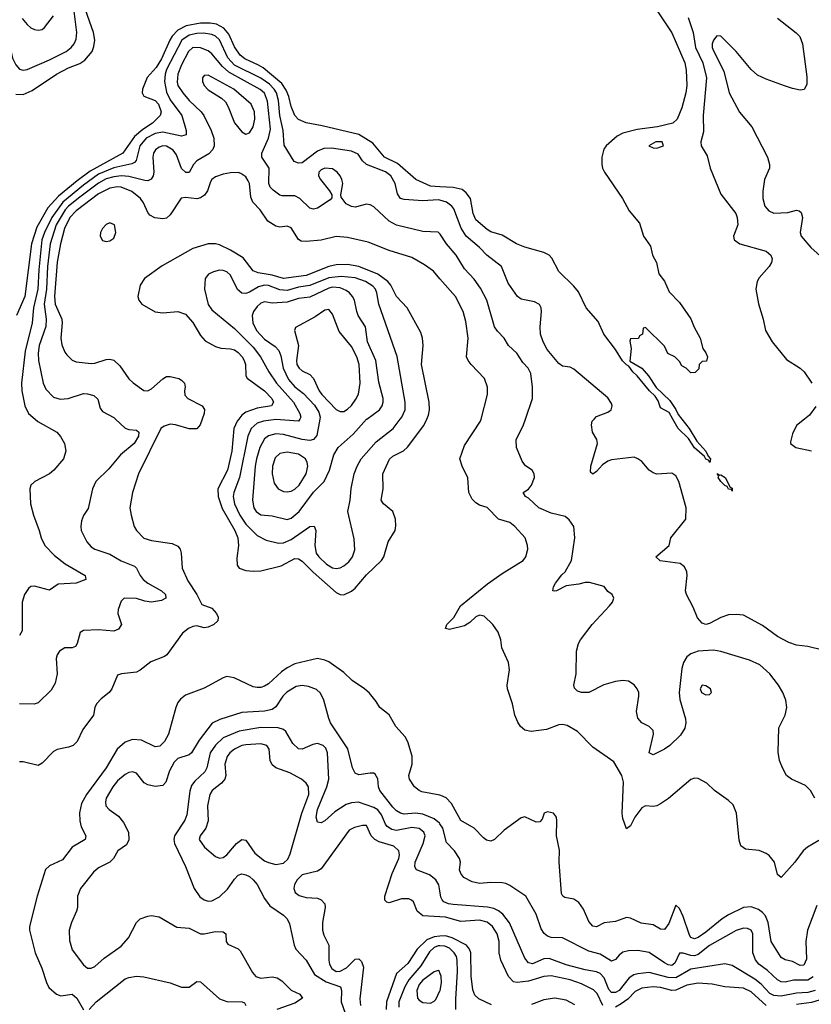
# Model space of a CAD drawing. Header units: inches. Extents: x 884549 to 1028252, y 526810 to 653624.
# Tile 843 of 1056: x 987771 to 991969, y 606897 to 612118. Entities that reach past the tile are written whole.
import ezdxf

# ---------------------------------------------------------------- set-up
doc = ezdxf.new("R2010")
doc.units = ezdxf.units.IN
doc.header["$MEASUREMENT"] = 0
for name, color, linetype in [('A9680', 7, 'Continuous'), ('A9681', 7, 'Continuous'), ('A9690', 7, 'Continuous'), ('A9691', 7, 'Continuous')]:
    doc.layers.add(name, color=color, linetype=linetype)

msp = doc.modelspace()

# ---------------------------------------------------------------- linework, layer by layer
at = {"layer": 'A9680', "color": 5}
for points, elevation in [([(988279.6, 610000), (988330, 609952.3), (988350, 609945.2), (988390, 609941.3), (988402.4, 609930), (988400.7, 609910), (988378.4, 609870), (988305.2, 609810), (988244, 609736), (988174.2, 609670), (988157.5, 609630), (988133.8, 609526.2), (988110.4, 609489.6), (988098.8, 609461.2), (988094.9, 609430), (988097.4, 609410), (988126.5, 609350), (988150, 609322.4), (988170.5, 609310), (988250, 609283.2), (988310, 609247.8), (988379.8, 609219.8), (988390.1, 609210.1), (988410.1, 609170), (988425.5, 609150), (988451, 609130), (988523.7, 609090), (988544.1, 609070), (988546.2, 609050), (988522.6, 609037.3), (988470, 609029.9), (988435, 609035), (988390, 609049.2), (988326, 609050), (988310, 609034), (988293.4, 608990), (988291.7, 608970), (988310.3, 608910), (988294.4, 608885.6), (988270, 608875.4), (988190, 608882), (988110, 608878.7), (988092.4, 608867.6), (988075.8, 608810), (988066.4, 608793.6), (988050, 608788), (988010, 608787.8), (987983.1, 608770), (987970.4, 608750), (987965.5, 608730), (987969.2, 608650), (987960.2, 608599.8), (987937.8, 608562.2), (987870, 608496.3), (987848.7, 608488.7), (987769.7, 608489.7)], 2160), ([(988738.3, 610000), (988727.9, 609970), (988710, 609949.1), (988670, 609947.7), (988598, 609970), (988570, 609972.4), (988536.8, 609963.2), (988519.6, 609950), (988401.1, 609710), (988369.2, 609610), (988356.1, 609530), (988361.8, 609490), (988378.3, 609430), (988390, 609408.7), (988429.4, 609369.4), (988470, 609355.9), (988580.4, 609340.4), (988610, 609326.4), (988621.7, 609310), (988627.6, 609290), (988633.6, 609210), (988662.8, 609142.8), (988710.1, 609070), (988736.5, 609016.5), (988790, 608997.8), (988815.1, 608970), (988823.5, 608950), (988822.8, 608930), (988800.2, 608910), (988770, 608896.4), (988750, 608893.8), (988710, 608903.4), (988690, 608900.7), (988667.2, 608890), (988634.8, 608865.2), (988552.1, 608750), (988539.2, 608740.8), (988467.4, 608712.6), (988410, 608668.2), (988390, 608658.4), (988311.4, 608648.6), (988290, 608642), (988259.5, 608570), (988245.3, 608550), (988202.8, 608517.2), (988179.2, 608490), (988169.1, 608470), (988163.1, 608430), (988106.3, 608353.7), (988076.5, 608290), (988054, 608270), (988030, 608259.8), (987970, 608247.2), (987950, 608236.8), (987890, 608174.7), (987870, 608163.1), (987790, 608182.4), (987770, 608182)], 2180), ([(987852.5, 610000), (987867.2, 609987.2), (987968.2, 609930), (987987.7, 609907.7), (988008.4, 609870), (988016.4, 609830), (988003.8, 609790), (987952.2, 609730), (987930, 609709.8), (987851.1, 609668.9), (987830.4, 609650), (987825.8, 609630), (987829.2, 609550), (987843.8, 609490), (987875, 609410), (987884.4, 609370), (987904.9, 609330), (987956.4, 609276.4), (988012.5, 609232.5), (988119.1, 609170), (988122.4, 609150), (988069.9, 609129.9), (987975.4, 609124.6), (987930, 609093), (987850, 609114.6), (987830, 609111.7), (987817.8, 609102.2), (987797, 609070), (987784.7, 609030), (987783.5, 608876.5), (987770, 608853.3)], 2140), ([(988932.6, 610000), (988924.2, 609990), (988906.8, 609950), (988895.4, 609830), (988873.9, 609730), (988822.2, 609630), (988823.6, 609590), (988845.7, 609525.7), (988912, 609410), (988928.8, 609370), (988932.1, 609330), (988922.7, 609262.7), (988925.1, 609225.1), (988934.9, 609210), (988970, 609197.8), (989010, 609193.5), (989050, 609196.3), (989158.7, 609221.3), (989230, 609260.1), (989250, 609259.3), (989270, 609246.1), (989328.1, 609188.1), (989450, 609079.8), (989470, 609069.5), (989490, 609068.6), (989530, 609086.9), (989550, 609103.6), (989610, 609174.9), (989689.7, 609250), (989701.7, 609270), (989725.7, 609350), (989762, 609410), (989766.3, 609433.7), (989764.9, 609470), (989750, 609509.7), (989700.5, 609550), (989688.7, 609570), (989698.5, 609630), (989696.5, 609710), (989732.2, 609787.8), (989750, 609804.2), (989807.4, 609832.6), (989828, 609852), (989914.1, 609965.9), (989930.1, 610000)], 2220), ([(989256.4, 610000), (989250, 609989.1), (989130, 609997.7), (989064.9, 609990), (989030, 609978.1), (988998.7, 609950), (988981.1, 609910), (988937.5, 609690), (988906.7, 609610), (988903.3, 609590), (988910.5, 609550), (988938, 609490), (988970, 609442.7), (989030, 609382), (989078.9, 609358.9), (989143, 609343), (989170, 609343.4), (989210, 609361.4), (989310, 609431.1), (989333.1, 609433.1), (989341.3, 609410), (989337.2, 609330), (989343.5, 609290), (989357.2, 609270), (989399, 609230), (989430, 609211.7), (989450, 609207.6), (989470, 609211.2), (989490, 609221.2), (989516.3, 609243.7), (989535.7, 609270), (989547.7, 609307.7), (989544.9, 609364.9), (989511.7, 609510), (989523.6, 609570), (989528.5, 609631.5), (989545.2, 609710), (989560.2, 609750), (989582.9, 609790), (989660.8, 609879.2), (989751.4, 609950), (989789.6, 610000)], 2240), ([(989363.4, 610000), (989346.9, 609913.1), (989328.9, 609891.1), (989310, 609887.2), (989270, 609891.5), (989170, 609919.3), (989130, 609921.7), (989090, 609910.9), (989070, 609896.1), (989044.1, 609850), (989026.7, 609790), (989020.7, 609750), (989005.5, 609570), (989013.5, 609530), (989026, 609510), (989050, 609491.8), (989110, 609486.7), (989190, 609467.3), (989210, 609474.3), (989253.5, 609510), (989330, 609612.6), (989385, 609670), (989413.5, 609730), (989436.8, 609810), (989459.4, 609850), (989539.5, 609920.5), (989610, 609999), (989611.4, 610000)], 2260), ([(990000, 608005.4), (989904.1, 608024.1), (989889.6, 608030), (989864.2, 608050), (989838.7, 608090), (989834.3, 608110), (989851.7, 608170), (989852.5, 608212.5), (989830, 608289.2), (989814.6, 608314.6), (989766.6, 608370), (989731.1, 608431.1), (989680.9, 608470), (989662.4, 608502.4), (989626.1, 608546.1), (989599.6, 608570), (989534.5, 608614.5), (989490, 608655.6), (989410, 608712.6), (989390, 608721.7), (989350, 608729.7), (989230, 608701.8), (989190, 608681.1), (989160.4, 608659.6), (989090, 608595.6), (989070, 608583.1), (989050, 608577.3), (989030, 608576), (989010, 608580.9), (988908.8, 608628.8), (988870, 608634.5), (988850, 608627.7), (988750, 608572.6), (988650, 608536.8), (988624.4, 608515.6), (988610, 608496.9), (988598.6, 608470), (988559.7, 608330), (988539.2, 608290), (988514.4, 608265.6), (988490, 608262), (988416.8, 608296.8), (988370, 608301.1), (988330, 608286.6), (988287.5, 608250), (988229.2, 608150), (988125.9, 608010), (988098.5, 607961.5), (988087.9, 607912.1), (988089.7, 607869.7), (988097.3, 607837.3), (988121.8, 607790), (988119.1, 607770), (988050.2, 607730), (987997.6, 607662.4), (987929, 607631), (987908.8, 607611.2), (987863.1, 607470), (987822.4, 607310), (987823, 607290), (987852.8, 607170), (987887.8, 607087.8), (987912.6, 607012.6), (987926.6, 606986.6), (987965.7, 606950), (987990, 606941.1), (988050.1, 606950.1), (988074.7, 606930), (988110, 606866.9)], 2220), ([(990000, 607854.1), (989997.8, 607857.8), (989970, 607881.1), (989910, 607905.3), (989870, 607911.2), (989810, 607905.9), (989790, 607910.5), (989770, 607922.8), (989750, 607943), (989680.3, 608030), (989673.3, 608050), (989670, 608093.2), (989656.9, 608116.9), (989650, 608122.6), (989630, 608123.1), (989570, 608114), (989550, 608122), (989536.8, 608150), (989511.9, 608251.9), (989420.3, 608390), (989410, 608412.7), (989383.6, 608510), (989367.1, 608547.1), (989345.9, 608565.9), (989302.9, 608582.9), (989270, 608587.9), (989238, 608582), (989188.2, 608551.8), (989166.8, 608530), (989130, 608474.2), (989110, 608459.9), (989070, 608451.7), (988950, 608444.7), (988832.2, 608407.8), (988792.5, 608387.5), (988722.3, 608297.7), (988682.8, 608230), (988670, 608220.2), (988610, 608200.4), (988590, 608181.4), (988565.1, 608134.9), (988546.1, 608073.9), (988530, 608057.6), (988490, 608052.4), (988450, 608059.8), (988431.9, 608071.9), (988390, 608121.7), (988370, 608129.8), (988350, 608126.4), (988330, 608115.8), (988290, 608081.2), (988265.7, 608050), (988230.2, 607990), (988226, 607970), (988228.9, 607950), (988244.9, 607930), (988294.4, 607894.4), (988321.5, 607861.5), (988348.4, 607810), (988350, 607769.3), (988336.9, 607743.1), (988291.7, 607710), (988269.2, 607670), (988250, 607650.8), (988190, 607621), (988162.2, 607597.8), (988093.4, 607510), (988077.6, 607470), (988077.1, 607410), (988072.9, 607390), (988045.7, 607330), (988034.4, 607290), (988035.3, 607235.3), (988050, 607185.5), (988110, 607106), (988130, 607087.9), (988150, 607087.9), (988170, 607097.7), (988219.1, 607140.9), (988310, 607205.8), (988348.1, 607250), (988391.1, 607330), (988410.7, 607349.3), (988450, 607364.4), (988470, 607367.7), (988510, 607360.9), (988605.4, 607305.4), (988670, 607301.1), (988730, 607270.2), (988750, 607270.2), (988810, 607282.8), (988850, 607281.6), (988864.9, 607270), (988867, 607230), (988875.3, 607215.3), (988930, 607190.4), (988941.1, 607181.1), (989005.9, 607065.9), (989023.7, 607043.7), (989050, 607034.7), (989110, 607042.9), (989137, 607037), (989160.9, 607021), (989211.6, 606971.6), (989257, 606950), (989270.3, 606930), (989230, 606902.6), (989135.3, 606870)], 2240), ([(990000, 607498.1), (989994.7, 607530), (989977.5, 607557.5), (989943.7, 607583.7), (989876.2, 607610), (989866.1, 607626.1), (989868.1, 607650), (989911.5, 607750), (989921.1, 607790), (989914.7, 607810), (989890, 607829.9), (989850, 607833.7), (989770, 607818.4), (989744, 607824), (989719.9, 607839.9), (989711.2, 607851.2), (989690, 607902), (989670, 607927.6), (989650, 607940.9), (989567.9, 607967.9), (989530, 607966), (989503.1, 607956.9), (989443, 607917), (989390, 607869.8), (989370, 607858.3), (989350, 607862), (989344.2, 607890), (989351.3, 607930), (989399.2, 608050), (989409.9, 608090), (989403.6, 608230), (989395.2, 608255.2), (989380.7, 608270), (989350, 608279.4), (989325.4, 608274.5), (989270, 608249.8), (989250, 608252.4), (989219.1, 608279.1), (989183.2, 608343.2), (989170, 608353.3), (989142.1, 608362.1), (989050, 608364.2), (988934.5, 608345.5), (988850.4, 608309.7), (988808.8, 608271.2), (988782.2, 608230), (988762.8, 608150), (988752.5, 608130), (988699.8, 608080.2), (988682.3, 608057.7), (988673.3, 608026.7), (988657.7, 607902.3), (988646.4, 607873.6), (988592.8, 607790), (988588.7, 607770), (988592.8, 607750), (988650, 607628), (988696.3, 607510), (988726.7, 607466.7), (988750, 607451.4), (988770, 607444.3), (988790, 607445.2), (988830, 607466), (988872.9, 607507.1), (988910, 607560.8), (988930, 607581.3), (988950, 607588.1), (988970, 607583.2), (988990, 607574), (989010, 607556.5), (989030, 607531.7), (989070, 607458.4), (989098.6, 607418.6), (989170, 607370.2), (989190.1, 607350.1), (989202.7, 607322.7), (989227.2, 607210), (989235.9, 607190), (989290.6, 607130.6), (989334.6, 607054.6), (989396.3, 607016.3), (989472.3, 606990), (989478.6, 606970), (989476.4, 606910), (989497.3, 606850)], 2260), ([(990000, 607360.5), (989910, 607366.7), (989879.5, 607390), (989859.4, 607439.4), (989849.8, 607449.8), (989835.5, 607455.6), (989796, 607456), (989730, 607434.4), (989718.4, 607438.4), (989708.2, 607448.2), (989707.2, 607470), (989746.7, 607590), (989782.5, 607670), (989785.9, 607690), (989782.6, 607710), (989755.9, 607735.9), (989678.3, 607758.3), (989654.6, 607770), (989634.6, 607790), (989610, 607844.2), (989590, 607845.3), (989546.3, 607833.7), (989519.3, 607820.7), (989370, 607615.8), (989350, 607602), (989270, 607583.6), (989242.5, 607557.5), (989228.8, 607531.2), (989224.8, 607510), (989231.9, 607490), (989253.8, 607473.8), (989290, 607464), (989350, 607459.4), (989370.3, 607450), (989389.2, 607430), (989391, 607410), (989377.5, 607330), (989377.7, 607290), (989383.6, 607263.5), (989410.1, 607210.1), (989411, 607130), (989413.8, 607110), (989426.2, 607086.2), (989450, 607071.5), (989470, 607072.6), (989504.4, 607090), (989550, 607136.3), (989570, 607138.6), (989584, 607124), (989594.2, 607094.2), (989574.3, 606925.7), (989579.2, 606890)], 2280), ([(990000, 607257.3), (989970, 607254.6), (989930, 607238.2), (989879, 607190), (989830, 607113.9), (989770, 607059.5), (989716.6, 606910), (989714.7, 606870)], 2320), ([(990000, 607206), (989990, 607206), (989970, 607197.7), (989944.9, 607175.1), (989899.1, 607100.9), (989834.2, 607025.8), (989813.4, 606990), (989782.1, 606910), (989781.9, 606881.9)], 2340), ([(988140.4, 606870), (988177.6, 606910), (988330, 607031.3), (988350, 607039.7), (988390, 607045.5), (988430, 607042.7), (988570, 607011.3), (988630, 606987), (988670, 606987), (988710, 607017), (988730, 607015.2), (988830, 606926), (988870, 606912.4), (988951, 606910), (988964.2, 606904.2), (988970, 606891)], 2220), ([(990000, 607063.2), (989997.4, 607070), (989990, 607076.9), (989970, 607068.7), (989910, 607025.6), (989890, 607001.7), (989877.9, 606970), (989881, 606930), (989890, 606918.6), (989910, 606905.6), (989950, 606903.5), (989970, 606913.2), (989977.7, 606922.3), (990000, 606968.5)], 2360)]:
    msp.add_lwpolyline(points, dxfattribs=dict(at, elevation=elevation))
at = {"layer": 'A9680', "color": 5, "elevation": 2280}
for points in [[(989190, 609825.5), (989150, 609817.4), (989125.5, 609794.5), (989111.2, 609750), (989110.1, 609710), (989121.2, 609661.2), (989142.7, 609630), (989170, 609616.9), (989190, 609614.6), (989210, 609618.3), (989230, 609628.5), (989252.8, 609650), (989289.8, 609710), (989298.6, 609750), (989296.1, 609770), (989286.2, 609790), (989250, 609814.6)], [(989050, 608277.7), (988970, 608273.6), (988950, 608268.8), (988910, 608249.2), (988886, 608230), (988870.8, 608210), (988858.3, 608170), (988864.1, 608110), (988858.6, 608090), (988842.2, 608070), (988791.9, 608030), (988779.2, 608010), (988767.2, 607950), (988771, 607870), (988757.5, 607830), (988728.5, 607790), (988723, 607770), (988752.1, 607730), (988810, 607680.2), (988830, 607672.6), (988850, 607675.5), (988870, 607690.1), (988920.2, 607750), (988950.1, 607770.1), (988970, 607767.6), (989017.8, 607697.8), (989070, 607657.9), (989090, 607648.3), (989130, 607638.7), (989170, 607644.4), (989193.9, 607666.1), (989205, 607695), (989267.5, 607910), (989304.2, 608010), (989302, 608050), (989289.6, 608069.5), (989264.8, 608090), (989204.1, 608124.1), (989130.4, 608150.4), (989110, 608167), (989099.6, 608190), (989094.6, 608250), (989082.2, 608270)]]:
    msp.add_lwpolyline(points, close=True, dxfattribs=at)
at = {"layer": 'A9681', "color": 5}
for points, elevation in [([(987605.3, 612190), (987692.3, 612052.3), (987717.5, 611990), (987733.4, 611913.4), (987750, 611879.2), (987770, 611856.6), (987790, 611850.8), (987810, 611854.5), (987930, 611906.1), (988018.2, 611950), (988044.6, 611970), (988059.5, 611990), (988070, 612015.5), (988074.5, 612050), (988054.7, 612205.3)], 2140), ([(987750, 611723.5), (987790, 611721.5), (987837, 611743), (987965.6, 611830), (988030, 611863), (988090, 611885.4), (988116.4, 611903.6), (988155, 611950), (988164.7, 611975.3), (988169, 612010), (988163.1, 612050), (988120.8, 612170)], 2120), ([(987784.9, 612124.9), (987810, 612092), (987830, 612075.3), (987850, 612065.3), (987870, 612062), (987890, 612066.7), (987902.7, 612077.3), (987950, 612139.3)], 2160), ([(990000, 611232.4), (989950, 611235.3), (989871.5, 611270), (989775.2, 611355.2), (989706.6, 611390), (989644, 611464), (989570, 611508.7), (989375.9, 611555.9), (989291.3, 611571.3), (989250, 611589.6), (989230, 611609.6), (989210, 611658.4), (989198, 611710), (989184.6, 611744.6), (989160.5, 611780.6), (989062.3, 611862.3), (989037.8, 611877.8), (988966, 611910), (988941.1, 611930), (988910, 611973.8), (988880.7, 612040.7), (988853.1, 612073.1), (988815.1, 612095.1), (988780.5, 612100.6), (988730, 612099.1), (988654.1, 612085.9), (988610, 612062.1), (988579.4, 612030), (988566.8, 612010), (988523.5, 611910), (988495.6, 611864.4), (988448, 611812), (988421.6, 611750), (988420.1, 611730), (988430, 611713.4), (988490, 611689.3), (988507, 611670), (988522.3, 611630), (988516.8, 611610), (988475.4, 611570), (988423.7, 611536.3), (988380.8, 611499.3), (988318.5, 611410), (988145.2, 611314.8), (988075.7, 611264.3), (987977.6, 611182.4), (987920.3, 611119.7), (987861.3, 611018.7), (987833.3, 610930), (987798.5, 610650), (987755, 610550)], 2120), ([(990000, 611160.4), (989990, 611163.4), (989910, 611156.7), (989810, 611164.2), (989790.4, 611170.4), (989774.1, 611194.1), (989762.9, 611250), (989738.7, 611290), (989711.2, 611311.2), (989609.9, 611349.9), (989590, 611369.8), (989565.5, 611405.5), (989530, 611421.4), (989423.9, 611436.1), (989384.4, 611435.6), (989350, 611421.4), (989270, 611358.9), (989250, 611357.2), (989226.8, 611366.8), (989173, 611453), (989169, 611530), (989150.2, 611610), (989142.9, 611690), (989133, 611730), (989121.5, 611750), (989096.2, 611776.2), (989050, 611807.2), (988910, 611876.4), (988875.7, 611915.7), (988830, 612012.2), (988810, 612030.3), (988790, 612039.7), (988746.8, 612046.8), (988710, 612044.9), (988670, 612035.8), (988630.9, 612010), (988550, 611854.1), (988542, 611830), (988538.4, 611790), (988550, 611734.5), (988570, 611693.1), (988630.6, 611610), (988654.1, 611530), (988653.2, 611506.9), (988630, 611500.8), (988530, 611521.6), (988490, 611514.3), (988442.2, 611490), (988408.8, 611450), (988389, 611371), (988379.2, 611360.8), (988365.8, 611354.2), (988270, 611333.3), (988190, 611298.7), (988110, 611241.3), (987999.6, 611150), (987940.9, 611070), (987901.9, 610990), (987889.4, 610950), (987872, 610792), (987867.2, 610690), (987844.6, 610590), (987837, 610510), (987800.5, 610359.5), (987780.4, 610190), (987781.9, 610150), (987798.6, 610070), (987818.3, 610030), (987852.5, 610000)], 2140), ([(990000, 610982.8), (989990, 610992), (989910, 610994.5), (989769.4, 611029.4), (989729.8, 611050), (989650, 611125.1), (989630, 611136.3), (989610, 611140.5), (989550, 611124.2), (989530, 611127.6), (989502, 611142), (989476.2, 611176.2), (989474, 611190), (989484.2, 611250), (989479.8, 611270), (989470.5, 611290.5), (989454.5, 611310), (989430, 611327.6), (989390, 611331.2), (989370, 611322.4), (989356.9, 611310), (989355.9, 611290), (989366.7, 611270), (989414.9, 611210), (989426.7, 611190), (989426.2, 611173.8), (989416.9, 611163.1), (989350, 611118.7), (989330, 611114.2), (989310, 611119.2), (989257.2, 611170), (989230, 611183.4), (989163.8, 611183.8), (989150, 611188.2), (989114.6, 611214.6), (989099.4, 611230), (989092.3, 611250), (989094.1, 611330), (989056.1, 611390), (989056.2, 611410), (989091.5, 611490), (989101.5, 611538.5), (989085.7, 611685.7), (989070, 611727.7), (989047.1, 611747.1), (988880.7, 611840.7), (988847.6, 611870), (988790, 611937.8), (988770, 611952.2), (988730, 611969.3), (988690, 611971.3), (988665.9, 611950), (988630, 611879.4), (988610.1, 611830), (988606.5, 611786.5), (988610.1, 611770), (988635.7, 611730), (988670, 611688.9), (988733.1, 611630), (988747.4, 611610), (988786.6, 611530), (988800.9, 611490), (988802.9, 611450), (988795.5, 611430), (988773.7, 611406.3), (988710, 611369.9), (988693.2, 611350), (988670, 611307.4), (988653, 611307), (988629.9, 611329.9), (988602.1, 611402.1), (988585.5, 611425.5), (988550, 611446.9), (988530, 611448.7), (988510, 611442.4), (988491.5, 611428.5), (988480.9, 611410), (988477.3, 611390), (988483.1, 611310), (988478.7, 611290), (988468, 611272), (988450, 611264.2), (988434.8, 611265.2), (988350, 611287.3), (988310.8, 611290.8), (988270, 611285.7), (988230, 611273.9), (988190, 611251.6), (988090, 611177.5), (988030.4, 611130), (988011.9, 611110), (987964.9, 611030), (987932.4, 610930), (987918.1, 610810), (987913.9, 610690), (987900.4, 610610), (987911, 610530), (987910.4, 610490.4), (987874.9, 610390), (987869.3, 610350), (987871.3, 610310), (987895.8, 610190), (987910, 610159), (987950, 610115.6), (987986.2, 610106.2), (988028.6, 610108.6), (988110, 610135.2), (988130, 610134.7), (988165.2, 610125.2), (988185.2, 610105.2), (988198.2, 610058.2), (988210, 610040.3), (988270, 610009.1), (988279.6, 610000)], 2160), ([(990000, 610744.4), (989965, 610785), (989918.2, 610818.2), (989850, 610857.3), (989730, 610894.2), (989618.9, 610938.9), (989510, 610963.1), (989450, 610968.3), (989370, 610948.9), (989290, 610941.2), (989263.5, 610943.5), (989250, 610951.8), (989210, 611014.6), (989190, 611022.9), (989150, 611018.8), (989130, 611022.4), (989086.3, 611050), (989046.3, 611110), (989008.4, 611150), (988996.7, 611176.7), (988989.3, 611249.3), (988983.6, 611263.6), (988970, 611284.8), (988943.1, 611303.1), (988930, 611307.1), (988890, 611306), (988850, 611299.1), (988810, 611284.4), (988790.3, 611270), (988782.3, 611257.7), (988767.3, 611210), (988752.1, 611187.9), (988730, 611173.6), (988710, 611168.7), (988650, 611175.4), (988628, 611172), (988570, 611082.7), (988550, 611066), (988530, 611061.8), (988488.1, 611068.1), (988461.6, 611081.6), (988450, 611095.4), (988426.9, 611146.9), (988411.2, 611170), (988366.3, 611206.3), (988310, 611229.6), (988290, 611232), (988250, 611225.5), (988190, 611195.4), (988070, 611105), (988037.4, 611070), (988008.4, 611010), (987987.1, 610930), (987970, 610831.6), (987955.9, 610650), (987959, 610610), (987994.6, 610530), (987996.8, 610510), (987989.5, 610430), (987993.9, 610393.9), (988010, 610355.5), (988020.9, 610340.9), (988050, 610312.4), (988070, 610304), (988150, 610294.7), (988170, 610296.3), (988230, 610316.5), (988250, 610318), (988270, 610312.6), (988302.5, 610282.5), (988350, 610214), (988372.3, 610192.3), (988430, 610152.4), (988450, 610150.3), (988470, 610160.2), (988530, 610214.4), (988550, 610225.2), (988570, 610226.5), (988615.2, 610215.2), (988630, 610207.4), (988644.4, 610190), (988649.1, 610170), (988644.7, 610150), (988646.6, 610126.6), (988662.6, 610110), (988738.6, 610070), (988751.8, 610051.8), (988748.7, 610030), (988738.3, 610000)], 2180), ([(989930.1, 610000), (989939.7, 610020.3), (989945.2, 610050), (989943.4, 610090), (989902.3, 610290), (989911.1, 610391.1), (989908.2, 610430), (989898.7, 610458.7), (989825.2, 610590), (989769.9, 610650), (989738.7, 610710), (989722.8, 610730), (989670, 610768), (989570.1, 610809.9), (989510, 610820.4), (989450, 610818.9), (989410, 610809.6), (989290, 610761.9), (989170, 610745.7), (989110, 610763), (989035.2, 610775.2), (989010, 610785.7), (988955.6, 610855.6), (988890, 610896.6), (988830, 610924), (988810, 610929), (988770, 610929.4), (988690, 610905.5), (988527.2, 610812.8), (988433.6, 610746.4), (988409.6, 610710.4), (988397.7, 610650), (988403, 610630), (988419.1, 610610), (988490, 610569.3), (988530, 610564.1), (988610, 610571), (988650, 610556.8), (988690, 610512.9), (988730, 610443.2), (988755.2, 610415.2), (988810, 610385.3), (988837.1, 610377.1), (988890, 610372.9), (988910, 610366.8), (988930, 610354), (988951.4, 610330), (988961.7, 610310), (988968.3, 610290), (988970.1, 610230), (988977.4, 610217.4), (989070.1, 610150), (989107.5, 610110), (989117.4, 610090), (989107, 610070), (989030, 610057.4), (988970, 610036.7), (988950, 610020.6), (988932.6, 610000)], 2220), ([(989789.6, 610000), (989797.2, 610010), (989815.8, 610050), (989815.5, 610090), (989772.2, 610332.2), (989675.8, 610610), (989665.9, 610670), (989657.3, 610690), (989644.7, 610704.7), (989605.3, 610730), (989549.6, 610749.6), (989476.7, 610756.7), (989410, 610748.8), (989310, 610707.7), (989250, 610699.2), (989190, 610681.2), (989150, 610685.5), (989090, 610707.9), (989070, 610709.9), (989038.5, 610701.5), (988990, 610672.5), (988970, 610666.4), (988950, 610668.1), (988926.9, 610686.9), (988890, 610763.1), (988870, 610780.3), (988850, 610788.7), (988830.3, 610789.8), (988798.6, 610781.5), (988771.9, 610768.1), (988754.4, 610745.6), (988751.3, 610688.7), (988770, 610607), (988790, 610580.2), (988910, 610481), (989010, 610381.6), (989048.3, 610330), (989091.7, 610250), (989133.7, 610190), (989223.4, 610090), (989256.8, 610030), (989262.2, 610010), (989256.4, 610000)], 2240), ([(989611.4, 610000), (989678.9, 610050), (989693.2, 610070), (989699.1, 610090), (989698, 610110), (989676.5, 610196.5), (989659.9, 610310), (989615.8, 610410), (989605.2, 610490), (989566.6, 610550), (989558.3, 610570), (989546.8, 610630), (989536.5, 610650), (989520.6, 610670), (989502.9, 610682.9), (989470, 610696.3), (989430, 610699.1), (989410, 610695), (989310, 610646.7), (989250, 610639.9), (989190, 610620.7), (989110, 610614.2), (989070, 610622), (989050, 610615.3), (989030, 610596.7), (989010.7, 610570), (989004, 610550), (989008, 610510), (989026.8, 610470), (989070, 610424.3), (989125.6, 610385.6), (989144.7, 610364.7), (989155.4, 610335.4), (989168.6, 610270), (989196.7, 610210), (989230, 610172), (989276, 610136), (989333.8, 610073.8), (989357.7, 610037.7), (989365.3, 610010), (989363.4, 610000)], 2260)]:
    msp.add_lwpolyline(points, dxfattribs=dict(at, elevation=elevation))
for points, elevation in [([(988770, 611823.1), (988750, 611822.9), (988741.1, 611810), (988741.5, 611790), (988750, 611768.8), (988770, 611746.2), (988842, 611702), (988862, 611682), (988876.7, 611656.7), (988910, 611572), (988950, 611522.7), (988970, 611511.6), (988990, 611518.3), (989010, 611550.5), (989017.5, 611590), (989016.2, 611630), (988998.3, 611670), (988906.9, 611750)], 2180), ([(988250, 611040.8), (988230, 611032.5), (988210.2, 611010), (988200.2, 610990), (988198.3, 610970), (988210, 610948), (988230, 610942), (988250, 610945.7), (988270, 610960.3), (988280.2, 610990), (988273.3, 611030)], 2220), ([(989410, 610581.1), (989390, 610577.6), (989338.1, 610541.9), (989234.3, 610485.7), (989228.9, 610470), (989250.6, 610390), (989238.5, 610310), (989241.6, 610290), (989252.8, 610270), (989270, 610255.3), (989310, 610237.1), (989330, 610215.9), (989358.5, 610150), (989373.6, 610130), (989450, 610051.3), (989470, 610039.8), (989490, 610040.5), (989510, 610052.3), (989530, 610071.8), (989554.6, 610105.4), (989567.5, 610132.5), (989576.4, 610190), (989572.2, 610290), (989558.4, 610330), (989530, 610385.6), (989465.2, 610465.2), (989430, 610556.2)], 2280)]:
    msp.add_lwpolyline(points, close=True, dxfattribs=dict(at, elevation=elevation))
at = {"layer": 'A9690', "color": 5}
for points, elevation in [([(992010, 607766), (991948.7, 607730), (991926.7, 607710), (991881.5, 607650), (991810, 607569.7), (991790, 607584.5), (991773.3, 607650), (991745.5, 607685.5), (991730, 607696.9), (991692.2, 607712.2), (991619.7, 607719.7), (991596.4, 607736.4), (991586.3, 607766.3), (991572.9, 607910), (991554.6, 607954.6), (991530, 607978.3), (991455.1, 608030), (991415.1, 608070), (991370, 608093.6), (991350, 608095.6), (991330, 608089.4), (991211.7, 607988.3), (991170, 607960.4), (991149.7, 607949.7), (991130, 607945.7), (991090, 607948.4), (991070, 607938.7), (991033, 607890), (991010, 607843.7), (990990, 607826.6), (990970, 607881.6), (990965.8, 607910), (990974.1, 608074.1), (990963.7, 608110), (990922.8, 608182.8), (990810, 608260.9), (990730, 608343.1), (990675.3, 608375.3), (990650, 608380.7), (990630, 608379), (990565.8, 608354.2), (990483.3, 608343.3), (990449.5, 608350), (990427.3, 608370), (990412.4, 608392.4), (990397.4, 608430), (990384.4, 608490), (990358.3, 608570), (990355.8, 608590), (990368.3, 608670), (990363, 608710), (990327.9, 608787.9), (990322, 608830), (990309.5, 608870), (990280.9, 608910), (990235.1, 608955.1), (990210, 608960.5), (990190, 608951.1), (990158.9, 608921.1), (990130, 608903.1), (990050, 608883.5), (990029.6, 608890), (990035.6, 608910), (990072.7, 608947.3), (990109.7, 609010), (990252.7, 609127.3), (990330, 609181.6), (990440.5, 609250), (990456.2, 609270), (990466, 609310), (990464.7, 609330), (990451.2, 609370), (990397.7, 609430), (990370, 609452.4), (990309.9, 609469.9), (990250, 609530.8), (990210, 609543.5), (990190, 609555.4), (990170, 609575.1), (990153.8, 609610), (990148.3, 609688.3), (990117.4, 609750), (990104.7, 609790), (990130, 609860.3), (990215.6, 609990), (990218.2, 610000)], 2180), ([(991987.6, 607990), (991965.1, 608030), (991937.6, 608057.6), (991864.5, 608090), (991838, 608110), (991815.8, 608150), (991800.4, 608190), (991793.7, 608233.7), (991797.8, 608362.2), (991831.5, 608430), (991839.8, 608470), (991834.7, 608510), (991817.7, 608550), (991794.7, 608590), (991749.7, 608650), (991696.1, 608696.1), (991641.1, 608721.1), (991490, 608767.2), (991450, 608775.3), (991370, 608768.6), (991330, 608754.5), (991310, 608739.9), (991291, 608710), (991282, 608678), (991269, 608550), (991272.3, 608512.3), (991302.9, 608410), (991304.5, 608390), (991299.2, 608360.8), (991275.3, 608324.7), (991218.5, 608270), (991190, 608248.9), (991130, 608220.4), (991110, 608229.6), (991133.1, 608330), (991130, 608348.7), (991110, 608369.4), (991070, 608389.5), (991050, 608414), (991042, 608450), (991054.6, 608530), (991053.8, 608550), (991046, 608570), (991030.5, 608590.5), (991000.5, 608610), (990970, 608614.1), (990930, 608607.9), (990869.6, 608590.4), (990790, 608550.8), (990750, 608551.1), (990730, 608558), (990712.9, 608572.9), (990709.7, 608590), (990722, 608650), (990724.7, 608770), (990734.3, 608810), (990745.1, 608830), (990807.1, 608910), (990899.5, 609010), (990915.1, 609030), (990922.7, 609050), (990914, 609070), (990890, 609086), (990870, 609112.3), (990793.4, 609133.4), (990770, 609133.5), (990735.7, 609124.3), (990670, 609115.9), (990618.8, 609090), (990607, 609087), (990599, 609090), (990601.7, 609110), (990612.2, 609130), (990645.8, 609174.2), (990664.4, 609190), (990697.4, 609250), (990715.8, 609370), (990709.7, 609429.7), (990686, 609466), (990664, 609484), (990590, 609501.4), (990525.1, 609530), (990470, 609580.9), (990453.6, 609590), (990442, 609610), (990470, 609628.5), (990484.7, 609650), (990500.9, 609690), (990499.3, 609710), (990489.4, 609729.4), (990453.1, 609753.1), (990436.6, 609776.6), (990406.3, 609850), (990403.5, 609890), (990442.7, 609970), (990453.1, 610000)], 2160), ([(992030, 608774.2), (991950, 608794.2), (991890, 608801.5), (991850, 608815.5), (991790, 608848), (991710, 608905.8), (991610, 608959.8), (991570, 608964.4), (991530, 608962.9), (991490, 608948.5), (991430, 608915.6), (991410, 608910.4), (991390, 608917.7), (991366.5, 608946.5), (991342.7, 609002.7), (991306.9, 609070), (991302.9, 609090), (991311.6, 609170), (991309.7, 609190), (991296.3, 609216.3), (991273.9, 609233.9), (991168.4, 609248.4), (991144.5, 609270), (991216.3, 609330), (991225.1, 609370), (991304.7, 609470), (991305.5, 609530), (991267.2, 609670), (991250, 609699.1), (991230, 609714), (991150, 609708.4), (991130, 609715.1), (991109.8, 609729.8), (991070, 609774.5), (991049.2, 609790), (991030, 609797.4), (990910, 609783.4), (990890, 609776.8), (990861.7, 609758.3), (990830, 609723.1), (990810, 609708.4), (990798.4, 609718.4), (990799.4, 609750), (990836, 609870), (990832.6, 609892.6), (990809.5, 609930.5), (990802.9, 609970), (990807.6, 609990), (990817.3, 610000)], 2140), ([(991282.3, 610000), (991321.3, 609950), (991363, 609883), (991410.2, 609830.2), (991423, 609803), (991434.4, 609790), (991430.7, 609769.3), (991423.2, 609783.2), (991410, 609787.3), (991402, 609802), (991350, 609847.6), (991317.2, 609897.3), (991262.6, 609950), (991234.7, 610000)], 2120), ([(991933.2, 610000), (991890, 609966), (991870, 609922), (991859, 609879), (991859.5, 609870), (991888, 609850), (991970, 609832)], 2140), ([(991998.9, 607421.1), (991949.6, 607290), (991940.3, 607230), (991944.1, 607135.9), (991930, 607104.5), (991910, 607102.8), (991870, 607124.6), (991830, 607132), (991810, 607145.5), (991756.4, 607230), (991739.9, 607330), (991725.5, 607365.5), (991710, 607384.2), (991690, 607398.8), (991650, 607413.2), (991610, 607410.4), (991529.5, 607370.5), (991496.8, 607350), (991410, 607278.5), (991370, 607251.1), (991350, 607244.1), (991330, 607250.8), (991322.8, 607262.8), (991290, 607362.6), (991270, 607404.5), (991250, 607422.7), (991214, 607326), (991190, 607293.5), (991170, 607295.3), (991130, 607318.8), (991067.2, 607327.2), (991010, 607354), (990990, 607356.5), (990930, 607336.5), (990870, 607328.5), (990830, 607308.3), (990810.9, 607310.9), (990790, 607335.1), (990761.7, 607401.7), (990736.2, 607436.2), (990710, 607454), (990662.4, 607462.4), (990650.8, 607470.8), (990644.6, 607484.6), (990632.3, 607650), (990633.4, 607713.4), (990617.7, 607790), (990619.7, 607870), (990617.2, 607890), (990602, 607910), (990570, 607916.8), (990553.4, 607910), (990542, 607878), (990530, 607864.8), (990510, 607863.1), (990450, 607891.1), (990430, 607885.4), (990340.3, 607819.7), (990290, 607771.2), (990270, 607762.6), (990247, 607767), (990230, 607778.9), (990180.5, 607830), (990110, 607871), (990060.8, 607960.8), (990032.4, 607992.4), (990004.5, 608004.5), (990000, 608005.4)], 2220), ([(991978.3, 607041.7), (991950, 607025.4), (991874.8, 607025.2), (991830, 607014), (991810, 607015.9), (991790, 607026.1), (991736.8, 607076.8), (991691.6, 607110), (991673.1, 607133.1), (991659.9, 607170), (991658.4, 607270), (991649.9, 607289.8), (991630, 607299.4), (991610, 607299.9), (991570, 607287.5), (991430, 607208.5), (991370, 607160.8), (991350, 607154.3), (991330, 607155.1), (991290, 607168.8), (991270, 607168.2), (991245.5, 607114.5), (991230, 607102.8), (991210, 607105.7), (991190, 607116.1), (991110, 607171.9), (991050, 607182.7), (990999, 607181), (990970, 607173.5), (990950, 607158.2), (990930, 607133.5), (990910, 607126), (990850, 607163.1), (990790, 607178.8), (990650, 607249.1), (990590, 607250.6), (990570, 607257.7), (990552.9, 607272.9), (990536.7, 607296.7), (990510, 607375.6), (990456, 607470), (990370, 607527.6), (990350, 607538), (990330, 607541.2), (990270, 607542.9), (990210, 607536.8), (990170, 607546.2), (990126.9, 607570), (990109.8, 607590), (990104, 607610), (990108.5, 607650), (990102.8, 607670), (990077.4, 607710), (990034.3, 607754.3), (990014.7, 607830), (990000, 607854.1)], 2240), ([(991990, 606970.6), (991950, 606959.9), (991890, 606956), (991810, 606939.6), (991770, 606943), (991750, 606953.7), (991703.3, 607003.3), (991669.7, 607029.7), (991550, 607103.2), (991510, 607110.6), (991330, 607082.8), (991250, 607037), (991210, 607038.4), (991110, 607064.6), (991050, 607059.2), (991027.5, 607052.5), (991003, 607037), (990950, 606969.9), (990930, 606959.2), (990910, 606959.3), (990895.9, 606975.9), (990870, 607037.7), (990850, 607060.5), (990830, 607069.4), (990770, 607079.2), (990670, 607106.7), (990579.5, 607139.5), (990550, 607137.3), (990490, 607111.9), (990470, 607117.3), (990450, 607141.3), (990368.7, 607328.7), (990334, 607374), (990310, 607393.2), (990284.8, 607404.8), (990251.6, 607411.6), (990070, 607426.3), (990045.1, 607430), (990020.9, 607440.9), (990010.8, 607450), (990005.4, 607465.4), (990000, 607498.1)], 2260), ([(990863.4, 606890), (990833.6, 606953.6), (990813.9, 606973.9), (990750, 607006.1), (990690, 607026.5), (990590, 607047.5), (990550, 607043.6), (990470, 607018.7), (990410, 607013), (990390, 607016.4), (990363.4, 607043.4), (990322.4, 607130), (990313.7, 607170), (990313.7, 607230), (990303.4, 607270), (990278.8, 607310), (990250, 607332.7), (990210, 607342.2), (990110, 607335.8), (990030, 607358.5), (990000, 607360.5)], 2280), ([(992342.3, 606797.7), (992356.9, 606970), (992403.1, 607110), (992428, 607210), (992435.6, 607275.6), (992435.1, 607315.1), (992422, 607350), (992402, 607370), (992370, 607381), (992350, 607378), (992330, 607368.3), (992250, 607303.1), (992230, 607274.3), (992184.6, 607130), (992174.9, 607025.1), (992163.1, 606996.9), (992126.3, 606970), (992033.7, 606926.3), (991970, 606905.5), (991890, 606896.5)], 2280), ([(990273.2, 606893.2), (990205.9, 606925.9), (990184.6, 606944.6), (990174.2, 606974.2), (990165.7, 607045.7), (990163.5, 607170), (990156.7, 607190), (990140.8, 607210), (990064.9, 607250), (990030, 607260.1), (990000, 607257.3)], 2320), ([(990084.3, 606870), (990083.8, 606923.8), (990093.4, 607070), (990091.8, 607130), (990086.9, 607150), (990076, 607170), (990050, 607194.3), (990025.9, 607205.9), (990000, 607206)], 2340), ([(990000, 606968.5), (990000.7, 606970), (990007.3, 607010), (990006.4, 607046.4), (990000, 607063.2)], 2360), ([(991730, 606890.3), (991650, 606962.8), (991610, 606982.2), (991510, 606989.4), (991442.8, 607002.8), (991370, 607008.7), (991310, 606998.3), (991250, 606971.4), (991230.4, 606969.6), (991170, 606985.3), (991130.1, 606989.9), (991070, 606983), (991035.9, 606964.1), (990996.3, 606923.7), (990961.6, 606898.4), (990930, 606881.4)], 2280), ([(990714.7, 606894.7), (990670, 606917.9), (990610, 606929.1), (990550, 606920.5), (990484.6, 606895.4)], 2320)]:
    msp.add_lwpolyline(points, dxfattribs=dict(at, elevation=elevation))
for points, elevation in [([(991482, 609702), (991490, 609704.9), (991512.2, 609690), (991539.6, 609639.6), (991550, 609633.4), (991550, 609618), (991546.3, 609626.3), (991530, 609627.8), (991522.9, 609642.9), (991510, 609648), (991489.7, 609670), (991475.1, 609690), (991478, 609698), (991470, 609711)], 2120), ([(991390, 608589), (991379.1, 608570), (991386.4, 608550), (991410, 608537.3), (991430, 608538.8), (991439.3, 608550), (991435.1, 608570), (991410, 608586)], 2180)]:
    msp.add_lwpolyline(points, close=True, dxfattribs=dict(at, elevation=elevation))
at = {"layer": 'A9691', "color": 5}
for points, elevation in [([(991147.8, 612170), (991230, 612048.2), (991298.7, 611890), (991305.4, 611850), (991309.2, 611770), (991303.5, 611730), (991281.8, 611650), (991257.3, 611590), (991234.3, 611570), (991153.4, 611550), (991045, 611535), (990970, 611515.7), (990939.6, 611500.4), (990882, 611450), (990869.1, 611430.9), (990858.9, 611390), (990857.6, 611350), (990861.6, 611330), (990872.2, 611310), (990968.5, 611170), (991003.9, 611103.9), (991058.4, 611038.4), (991078.8, 610970), (991117.1, 610917.1), (991126.8, 610870), (991147.7, 610830), (991160.7, 610770), (991190, 610730.8), (991215.1, 610675.1), (991270, 610618.8), (991330, 610531), (991347.7, 610487.7), (991380.7, 610430), (991394.8, 610374.8), (991410, 610352), (991418, 610330), (991412.7, 610307.3), (991390, 610306), (991374, 610290), (991372.7, 610267.3), (991352.7, 610247.3), (991330, 610246), (991306, 610270), (991283.1, 610283.1), (991270, 610306), (991246, 610330), (991208.7, 610348.7), (991190, 610386), (991090, 610486), (991078, 610482), (991074, 610450), (991058, 610442), (991052.7, 610427.3), (991010, 610426), (991006.4, 610413.6), (991014, 610374), (991007.3, 610307.3), (991070.4, 610270.4), (991105.5, 610230), (991147.4, 610167.4), (991219.1, 610099.1), (991251.6, 610051.6), (991263.8, 610023.8), (991282.3, 610000)], 2120), ([(991315.9, 612130), (991342.5, 612050), (991355.2, 611970), (991393.9, 611890), (991414.2, 611810), (991395.3, 611610), (991396.8, 611523.2), (991383.1, 611470), (991384.9, 611450), (991416.4, 611396.4), (991432.2, 611330), (991490, 611192.4), (991568.9, 611090), (991576.9, 611070), (991579.5, 611030), (991556.4, 610970), (991560.5, 610950), (991590.3, 610930.3), (991730, 610890.3), (991755.5, 610870), (991761.6, 610850), (991758.4, 610830), (991746, 610810), (991692.7, 610750), (991681.6, 610730), (991674.9, 610690), (991688.7, 610611.3), (991713.4, 610530), (991725.8, 610470), (991761.7, 610410), (991837, 610317), (991910, 610270.3), (991932, 610250), (991971.6, 610190)], 2140), ([(991790, 612126), (991889.3, 612049.3), (991908.3, 612028.3), (991922.8, 611990), (991944.8, 611815.2), (991945.3, 611774.7), (991931.8, 611748.2), (991910, 611744.7), (991870, 611752.4), (991827.2, 611767.2), (991730, 611802.7), (991684.3, 611824.3), (991650, 611853.3), (991570.7, 611950), (991490, 612031), (991468.3, 612031.7), (991450.2, 612009.8), (991444.1, 611990), (991444.2, 611970), (991450, 611952.7), (991504.6, 611844.6), (991534.2, 611730), (991588.5, 611628.5), (991653.7, 611550), (991737.4, 611390), (991748.4, 611350), (991748.2, 611330), (991721.5, 611270), (991712.1, 611208), (991712.1, 611170), (991722.2, 611130), (991744.1, 611104.1), (991770, 611091.3), (991844.7, 611095.2), (991890, 611107.3), (991904, 611104), (991914.9, 611094.9), (991922, 611070), (991910.3, 610990), (991916, 610970), (991966.7, 610910), (992034, 610850)], 2160), ([(991234.7, 610000), (991215.2, 610035.2), (991170, 610059.6), (991157, 610097), (991141.4, 610121.4), (991111.6, 610150), (991045.6, 610230), (991022.9, 610250), (991001.5, 610281.5), (990990, 610287), (990968.8, 610308.8), (990930, 610369.3), (990869.8, 610449.8), (990838.3, 610518.3), (990775.5, 610590), (990734.3, 610674.3), (990710, 610705.8), (990630, 610782.4), (990593.4, 610853.4), (990578.5, 610870), (990550, 610882.8), (990450, 610911.6), (990406, 610930), (990330, 610976.2), (990270, 610992.3), (990250, 611005.1), (990190, 611057.6), (990175.3, 611090), (990161.3, 611170), (990139.6, 611199.6), (990117, 611217), (990070, 611228.4), (990000, 611232.4)], 2120), ([(990817.3, 610000), (990830, 610013.1), (990890, 610036.5), (990908, 610050), (990913.8, 610070), (990910, 610082.7), (990890, 610113.1), (990710, 610265.1), (990690, 610276.3), (990650, 610281.6), (990630, 610294.7), (990568.9, 610370), (990546.6, 610410), (990533.7, 610450), (990531.1, 610490), (990538.3, 610570), (990535.8, 610590), (990527.1, 610607.1), (990501.5, 610621.5), (990430, 610635.4), (990410.7, 610650.7), (990361.8, 610721.8), (990325.8, 610810), (990248.8, 610868.8), (990209.9, 610910), (990138.4, 610970), (990112.3, 611012.3), (990074.4, 611114.4), (990063.2, 611130), (990035, 611150), (990000, 611160.4)], 2140), ([(990453.1, 610000), (990490.8, 610109.2), (990490.8, 610169.2), (990482.5, 610242.5), (990468.5, 610270), (990440.1, 610300.1), (990408, 610350), (990363.5, 610390), (990339.7, 610430), (990305.8, 610465.8), (990290, 610489.6), (990248.5, 610630), (990214.6, 610694.6), (990181.5, 610741.5), (990130, 610797.7), (990086.3, 610870), (990035, 610930), (990001.4, 610981.5), (990000, 610982.8)], 2160), ([(990218.2, 610000), (990252.1, 610130), (990252.2, 610170), (990235.6, 610215.6), (990165.6, 610290), (990149.8, 610310), (990141.2, 610330), (990149.2, 610430), (990137.4, 610517.4), (990122.7, 610570), (990081.6, 610650), (990000, 610744.4)], 2180), ([(991993.2, 610066.8), (991959.4, 610020.6), (991933.2, 610000)], 2140)]:
    msp.add_lwpolyline(points, dxfattribs=dict(at, elevation=elevation))
at = {"layer": 'A9691', "color": 5, "elevation": 2140}
msp.add_lwpolyline([(991178, 611470), (991144.7, 611470), (991108.2, 611450), (991130, 611438.4), (991150, 611437.6), (991170, 611443.7), (991185.2, 611450)], close=True, dxfattribs=at)

doc.saveas('drawing.dxf')
